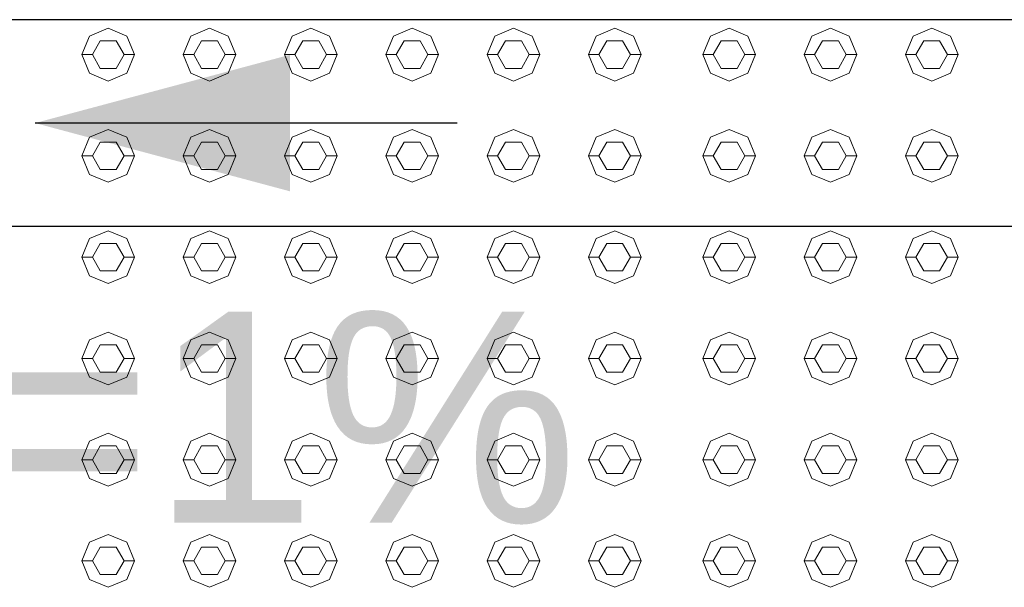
# Model space of a CAD drawing. Header units: millimetres. Extents: x -261 to 187, y -214 to 106.
# Tile 512 of 656: x -214.298 to -213.831, y 4.205 to 4.475. Entities that reach past the tile are written whole.
import ezdxf

# ---------------------------------------------------------------- set-up
doc = ezdxf.new("R2010")
doc.units = ezdxf.units.MM
doc.header["$LTSCALE"] = 0.005
doc.header["$MEASUREMENT"] = 0
doc.linetypes.add('NULL', pattern=[0])
for name, color, linetype, lineweight in [('AP-Condutos', 4, 'Continuous', 25), ('AP-Sentido conduto', 9, 'Continuous', 30), ('AP-Textos conduto', 7, 'Continuous', 9), ('IFC-Elemento construtivo genérico-Contorno', 9, 'Continuous', 5)]:
    doc.layers.add(name, color=color, linetype=linetype, lineweight=lineweight)
doc.styles.add('Arial', font='arial.ttf')

msp = doc.modelspace()

# ---------------------------------------------------------------- hatches: boundary and pattern name
at = {"layer": 'AP-Sentido conduto', "linetype": 'Continuous'}
msp.add_hatch(color=7, dxfattribs=at).paths.add_polyline_path([(-214.29071, 4.42585), (-214.16974, 4.39344), (-214.16974, 4.45826)])

# ---------------------------------------------------------------- linework, layer by layer
at = {"layer": 'AP-Condutos'}
for p, q in [((-212.05143, 4.47494), (-216.40331, 4.47494)), ((-212.05143, 4.37676), (-216.40331, 4.37676))]:
    msp.add_line(p, q, dxfattribs=at)
at = {"layer": 'AP-Sentido conduto'}
msp.add_lwpolyline([(-214.09034, 4.42585), (-214.29071, 4.42585)], dxfattribs=at)
at = {"layer": 'IFC-Elemento construtivo genérico-Contorno', "lineweight": 5}
for p, q in [((-214.26484, 4.46719), (-214.25598, 4.47086)), ((-214.25598, 4.47086), (-214.24713, 4.46719)), ((-214.21675, 4.46719), (-214.20789, 4.47086)), ((-214.20789, 4.47086), (-214.19903, 4.46719)), ((-214.16865, 4.46719), (-214.1598, 4.47086)), ((-214.1598, 4.47086), (-214.15094, 4.46719)), ((-214.12056, 4.46719), (-214.11171, 4.47086)), ((-214.11171, 4.47086), (-214.10285, 4.46719)), ((-214.07247, 4.46719), (-214.06362, 4.47086)), ((-214.06362, 4.47086), (-214.05476, 4.46719)), ((-214.02438, 4.46719), (-214.01552, 4.47086)), ((-214.01552, 4.47086), (-214.00667, 4.46719)), ((-213.97007, 4.46719), (-213.96121, 4.47086)), ((-213.96121, 4.47086), (-213.95235, 4.46719)), ((-213.92197, 4.46719), (-213.91312, 4.47086)), ((-213.91312, 4.47086), (-213.90426, 4.46719)), ((-213.87388, 4.46719), (-213.86503, 4.47086)), ((-213.86503, 4.47086), (-213.85617, 4.46719)), ((-214.2685, 4.45833), (-214.26484, 4.46719)), ((-214.2635, 4.45833), (-214.25974, 4.46484)), ((-214.25974, 4.46484), (-214.25222, 4.46484)), ((-214.25222, 4.46484), (-214.24847, 4.45833)), ((-214.24713, 4.46719), (-214.24346, 4.45833)), ((-214.22041, 4.45833), (-214.21675, 4.46719)), ((-214.2154, 4.45833), (-214.21165, 4.46484)), ((-214.21165, 4.46484), (-214.20413, 4.46484)), ((-214.20413, 4.46484), (-214.20038, 4.45833)), ((-214.19903, 4.46719), (-214.19537, 4.45833)), ((-214.17232, 4.45833), (-214.16865, 4.46719)), ((-214.16731, 4.45833), (-214.16356, 4.46484)), ((-214.16356, 4.46484), (-214.15604, 4.46484)), ((-214.15604, 4.46484), (-214.15228, 4.45833)), ((-214.15094, 4.46719), (-214.14728, 4.45833)), ((-214.12423, 4.45833), (-214.12056, 4.46719)), ((-214.11922, 4.45833), (-214.11546, 4.46484)), ((-214.11546, 4.46484), (-214.10795, 4.46484)), ((-214.10795, 4.46484), (-214.10419, 4.45833)), ((-214.10285, 4.46719), (-214.09918, 4.45833)), ((-214.07614, 4.45833), (-214.07247, 4.46719)), ((-214.07113, 4.45833), (-214.06737, 4.46484)), ((-214.06737, 4.46484), (-214.05986, 4.46484)), ((-214.05986, 4.46484), (-214.0561, 4.45833)), ((-214.05476, 4.46719), (-214.05109, 4.45833)), ((-214.02805, 4.45833), (-214.02438, 4.46719)), ((-214.02304, 4.45833), (-214.01928, 4.46484)), ((-214.01928, 4.46484), (-214.01177, 4.46484)), ((-214.01177, 4.46484), (-214.00801, 4.45833)), ((-214.00667, 4.46719), (-214.003, 4.45833)), ((-213.97373, 4.45833), (-213.97007, 4.46719)), ((-213.96872, 4.45833), (-213.96497, 4.46484)), ((-213.96497, 4.46484), (-213.95745, 4.46484)), ((-213.95745, 4.46484), (-213.9537, 4.45833)), ((-213.95235, 4.46719), (-213.94869, 4.45833)), ((-213.92564, 4.45833), (-213.92197, 4.46719)), ((-213.92063, 4.45833), (-213.91688, 4.46484)), ((-213.91688, 4.46484), (-213.90936, 4.46484)), ((-213.90936, 4.46484), (-213.9056, 4.45833)), ((-213.90426, 4.46719), (-213.90059, 4.45833)), ((-213.87755, 4.45833), (-213.87388, 4.46719)), ((-213.87254, 4.45833), (-213.86878, 4.46484)), ((-213.86878, 4.46484), (-213.86127, 4.46484)), ((-213.86127, 4.46484), (-213.85751, 4.45833)), ((-213.85617, 4.46719), (-213.8525, 4.45833)), ((-214.2685, 4.45833), (-214.2635, 4.45833)), ((-214.2685, 4.45833), (-214.26484, 4.44948)), ((-214.2635, 4.45833), (-214.25974, 4.45183)), ((-214.25222, 4.45183), (-214.24847, 4.45833)), ((-214.24847, 4.45833), (-214.24346, 4.45833)), ((-214.24713, 4.44948), (-214.24346, 4.45833)), ((-214.22041, 4.45833), (-214.2154, 4.45833)), ((-214.22041, 4.45833), (-214.21675, 4.44948)), ((-214.2154, 4.45833), (-214.21165, 4.45183)), ((-214.20413, 4.45183), (-214.20038, 4.45833)), ((-214.20038, 4.45833), (-214.19537, 4.45833)), ((-214.19903, 4.44948), (-214.19537, 4.45833)), ((-214.17232, 4.45833), (-214.16731, 4.45833)), ((-214.17232, 4.45833), (-214.16865, 4.44948)), ((-214.16731, 4.45833), (-214.16356, 4.45183)), ((-214.15604, 4.45183), (-214.15228, 4.45833)), ((-214.15228, 4.45833), (-214.14728, 4.45833)), ((-214.15094, 4.44948), (-214.14728, 4.45833)), ((-214.12423, 4.45833), (-214.11922, 4.45833)), ((-214.12423, 4.45833), (-214.12056, 4.44948)), ((-214.11922, 4.45833), (-214.11546, 4.45183)), ((-214.10795, 4.45183), (-214.10419, 4.45833)), ((-214.10419, 4.45833), (-214.09918, 4.45833)), ((-214.10285, 4.44948), (-214.09918, 4.45833)), ((-214.07614, 4.45833), (-214.07113, 4.45833)), ((-214.07614, 4.45833), (-214.07247, 4.44948)), ((-214.07113, 4.45833), (-214.06737, 4.45183)), ((-214.05986, 4.45183), (-214.0561, 4.45833)), ((-214.0561, 4.45833), (-214.05109, 4.45833)), ((-214.05476, 4.44948), (-214.05109, 4.45833)), ((-214.02805, 4.45833), (-214.02304, 4.45833)), ((-214.02805, 4.45833), (-214.02438, 4.44948)), ((-214.02304, 4.45833), (-214.01928, 4.45183)), ((-214.01177, 4.45183), (-214.00801, 4.45833)), ((-214.00801, 4.45833), (-214.003, 4.45833)), ((-214.00667, 4.44948), (-214.003, 4.45833)), ((-213.97373, 4.45833), (-213.96872, 4.45833)), ((-213.97373, 4.45833), (-213.97007, 4.44948)), ((-213.96872, 4.45833), (-213.96497, 4.45183)), ((-213.95745, 4.45183), (-213.9537, 4.45833)), ((-213.9537, 4.45833), (-213.94869, 4.45833)), ((-213.95235, 4.44948), (-213.94869, 4.45833)), ((-213.92564, 4.45833), (-213.92063, 4.45833)), ((-213.92564, 4.45833), (-213.92197, 4.44948)), ((-213.92063, 4.45833), (-213.91688, 4.45183)), ((-213.90936, 4.45183), (-213.9056, 4.45833)), ((-213.9056, 4.45833), (-213.90059, 4.45833)), ((-213.90426, 4.44948), (-213.90059, 4.45833)), ((-213.87755, 4.45833), (-213.87254, 4.45833)), ((-213.87755, 4.45833), (-213.87388, 4.44948)), ((-213.87254, 4.45833), (-213.86878, 4.45183)), ((-213.86127, 4.45183), (-213.85751, 4.45833)), ((-213.85751, 4.45833), (-213.8525, 4.45833)), ((-213.85617, 4.44948), (-213.8525, 4.45833)), ((-214.25974, 4.45183), (-214.25222, 4.45183)), ((-214.21165, 4.45183), (-214.20413, 4.45183)), ((-214.16356, 4.45183), (-214.15604, 4.45183)), ((-214.11546, 4.45183), (-214.10795, 4.45183)), ((-214.06737, 4.45183), (-214.05986, 4.45183)), ((-214.01928, 4.45183), (-214.01177, 4.45183)), ((-213.96497, 4.45183), (-213.95745, 4.45183)), ((-213.91688, 4.45183), (-213.90936, 4.45183)), ((-213.86878, 4.45183), (-213.86127, 4.45183)), ((-214.26484, 4.44948), (-214.25598, 4.44581)), ((-214.25598, 4.44581), (-214.24713, 4.44948)), ((-214.21675, 4.44948), (-214.20789, 4.44581)), ((-214.20789, 4.44581), (-214.19903, 4.44948)), ((-214.16865, 4.44948), (-214.1598, 4.44581)), ((-214.1598, 4.44581), (-214.15094, 4.44948)), ((-214.12056, 4.44948), (-214.11171, 4.44581)), ((-214.11171, 4.44581), (-214.10285, 4.44948)), ((-214.07247, 4.44948), (-214.06362, 4.44581)), ((-214.06362, 4.44581), (-214.05476, 4.44948)), ((-214.02438, 4.44948), (-214.01552, 4.44581)), ((-214.01552, 4.44581), (-214.00667, 4.44948)), ((-213.97007, 4.44948), (-213.96121, 4.44581)), ((-213.96121, 4.44581), (-213.95235, 4.44948)), ((-213.92197, 4.44948), (-213.91312, 4.44581)), ((-213.91312, 4.44581), (-213.90426, 4.44948)), ((-213.87388, 4.44948), (-213.86503, 4.44581)), ((-213.86503, 4.44581), (-213.85617, 4.44948)), ((-214.26484, 4.4191), (-214.25598, 4.42277)), ((-214.25598, 4.42277), (-214.24713, 4.4191)), ((-214.21675, 4.4191), (-214.20789, 4.42277)), ((-214.20789, 4.42277), (-214.19903, 4.4191)), ((-214.16865, 4.4191), (-214.1598, 4.42277)), ((-214.1598, 4.42277), (-214.15094, 4.4191)), ((-214.12056, 4.4191), (-214.11171, 4.42277)), ((-214.11171, 4.42277), (-214.10285, 4.4191)), ((-214.07247, 4.4191), (-214.06362, 4.42277)), ((-214.06362, 4.42277), (-214.05476, 4.4191)), ((-214.02438, 4.4191), (-214.01552, 4.42277)), ((-214.01552, 4.42277), (-214.00667, 4.4191)), ((-213.97007, 4.4191), (-213.96121, 4.42277)), ((-213.96121, 4.42277), (-213.95235, 4.4191)), ((-213.92197, 4.4191), (-213.91312, 4.42277)), ((-213.91312, 4.42277), (-213.90426, 4.4191)), ((-213.87388, 4.4191), (-213.86503, 4.42277)), ((-213.86503, 4.42277), (-213.85617, 4.4191)), ((-214.2685, 4.41024), (-214.26484, 4.4191)), ((-214.24713, 4.4191), (-214.24346, 4.41024)), ((-214.22041, 4.41024), (-214.21675, 4.4191)), ((-214.19903, 4.4191), (-214.19537, 4.41024)), ((-214.17232, 4.41024), (-214.16865, 4.4191)), ((-214.15094, 4.4191), (-214.14728, 4.41024)), ((-214.12423, 4.41024), (-214.12056, 4.4191)), ((-214.10285, 4.4191), (-214.09918, 4.41024)), ((-214.07614, 4.41024), (-214.07247, 4.4191)), ((-214.05476, 4.4191), (-214.05109, 4.41024)), ((-214.02805, 4.41024), (-214.02438, 4.4191)), ((-214.00667, 4.4191), (-214.003, 4.41024)), ((-213.97373, 4.41024), (-213.97007, 4.4191)), ((-213.95235, 4.4191), (-213.94869, 4.41024)), ((-213.92564, 4.41024), (-213.92197, 4.4191)), ((-213.90426, 4.4191), (-213.90059, 4.41024)), ((-213.87755, 4.41024), (-213.87388, 4.4191)), ((-213.85617, 4.4191), (-213.8525, 4.41024)), ((-214.2635, 4.41024), (-214.25974, 4.41675)), ((-214.25974, 4.41675), (-214.25222, 4.41675)), ((-214.25222, 4.41675), (-214.24847, 4.41024)), ((-214.2154, 4.41024), (-214.21165, 4.41675)), ((-214.21165, 4.41675), (-214.20413, 4.41675)), ((-214.20413, 4.41675), (-214.20038, 4.41024)), ((-214.16731, 4.41024), (-214.16356, 4.41675)), ((-214.16356, 4.41675), (-214.15604, 4.41675)), ((-214.15604, 4.41675), (-214.15228, 4.41024)), ((-214.11922, 4.41024), (-214.11546, 4.41675)), ((-214.11546, 4.41675), (-214.10795, 4.41675)), ((-214.10795, 4.41675), (-214.10419, 4.41024)), ((-214.07113, 4.41024), (-214.06737, 4.41675)), ((-214.06737, 4.41675), (-214.05986, 4.41675)), ((-214.05986, 4.41675), (-214.0561, 4.41024)), ((-214.02304, 4.41024), (-214.01928, 4.41675)), ((-214.01928, 4.41675), (-214.01177, 4.41675)), ((-214.01177, 4.41675), (-214.00801, 4.41024)), ((-213.96872, 4.41024), (-213.96497, 4.41675)), ((-213.96497, 4.41675), (-213.95745, 4.41675)), ((-213.95745, 4.41675), (-213.9537, 4.41024)), ((-213.92063, 4.41024), (-213.91688, 4.41675)), ((-213.91688, 4.41675), (-213.90936, 4.41675)), ((-213.90936, 4.41675), (-213.9056, 4.41024)), ((-213.87254, 4.41024), (-213.86878, 4.41675)), ((-213.86878, 4.41675), (-213.86127, 4.41675)), ((-213.86127, 4.41675), (-213.85751, 4.41024)), ((-214.2685, 4.41024), (-214.2635, 4.41024)), ((-214.2685, 4.41024), (-214.26484, 4.40138)), ((-214.2635, 4.41024), (-214.25974, 4.40373)), ((-214.25222, 4.40373), (-214.24847, 4.41024)), ((-214.24847, 4.41024), (-214.24346, 4.41024)), ((-214.24713, 4.40138), (-214.24346, 4.41024)), ((-214.22041, 4.41024), (-214.2154, 4.41024)), ((-214.22041, 4.41024), (-214.21675, 4.40138)), ((-214.2154, 4.41024), (-214.21165, 4.40373)), ((-214.20413, 4.40373), (-214.20038, 4.41024)), ((-214.20038, 4.41024), (-214.19537, 4.41024)), ((-214.19903, 4.40138), (-214.19537, 4.41024)), ((-214.17232, 4.41024), (-214.16731, 4.41024)), ((-214.17232, 4.41024), (-214.16865, 4.40138)), ((-214.16731, 4.41024), (-214.16356, 4.40373)), ((-214.15604, 4.40373), (-214.15228, 4.41024)), ((-214.15228, 4.41024), (-214.14728, 4.41024)), ((-214.15094, 4.40138), (-214.14728, 4.41024)), ((-214.12423, 4.41024), (-214.11922, 4.41024)), ((-214.12423, 4.41024), (-214.12056, 4.40138)), ((-214.11922, 4.41024), (-214.11546, 4.40373)), ((-214.10795, 4.40373), (-214.10419, 4.41024)), ((-214.10419, 4.41024), (-214.09918, 4.41024)), ((-214.10285, 4.40138), (-214.09918, 4.41024)), ((-214.07614, 4.41024), (-214.07113, 4.41024)), ((-214.07614, 4.41024), (-214.07247, 4.40138)), ((-214.07113, 4.41024), (-214.06737, 4.40373)), ((-214.05986, 4.40373), (-214.0561, 4.41024)), ((-214.0561, 4.41024), (-214.05109, 4.41024)), ((-214.05476, 4.40138), (-214.05109, 4.41024)), ((-214.02805, 4.41024), (-214.02304, 4.41024)), ((-214.02805, 4.41024), (-214.02438, 4.40138)), ((-214.02304, 4.41024), (-214.01928, 4.40373)), ((-214.01177, 4.40373), (-214.00801, 4.41024)), ((-214.00801, 4.41024), (-214.003, 4.41024)), ((-214.00667, 4.40138), (-214.003, 4.41024)), ((-213.97373, 4.41024), (-213.96872, 4.41024)), ((-213.97373, 4.41024), (-213.97007, 4.40138)), ((-213.96872, 4.41024), (-213.96497, 4.40373)), ((-213.95745, 4.40373), (-213.9537, 4.41024)), ((-213.9537, 4.41024), (-213.94869, 4.41024)), ((-213.95235, 4.40138), (-213.94869, 4.41024)), ((-213.92564, 4.41024), (-213.92063, 4.41024)), ((-213.92564, 4.41024), (-213.92197, 4.40138)), ((-213.92063, 4.41024), (-213.91688, 4.40373)), ((-213.90936, 4.40373), (-213.9056, 4.41024)), ((-213.9056, 4.41024), (-213.90059, 4.41024)), ((-213.90426, 4.40138), (-213.90059, 4.41024)), ((-213.87755, 4.41024), (-213.87254, 4.41024)), ((-213.87755, 4.41024), (-213.87388, 4.40138)), ((-213.87254, 4.41024), (-213.86878, 4.40373)), ((-213.86127, 4.40373), (-213.85751, 4.41024)), ((-213.85751, 4.41024), (-213.8525, 4.41024)), ((-213.85617, 4.40138), (-213.8525, 4.41024)), ((-214.25974, 4.40373), (-214.25222, 4.40373)), ((-214.21165, 4.40373), (-214.20413, 4.40373)), ((-214.16356, 4.40373), (-214.15604, 4.40373)), ((-214.11546, 4.40373), (-214.10795, 4.40373)), ((-214.06737, 4.40373), (-214.05986, 4.40373)), ((-214.01928, 4.40373), (-214.01177, 4.40373)), ((-213.96497, 4.40373), (-213.95745, 4.40373)), ((-213.91688, 4.40373), (-213.90936, 4.40373)), ((-213.86878, 4.40373), (-213.86127, 4.40373)), ((-214.26484, 4.40138), (-214.25598, 4.39772)), ((-214.25598, 4.39772), (-214.24713, 4.40138)), ((-214.21675, 4.40138), (-214.20789, 4.39772)), ((-214.20789, 4.39772), (-214.19903, 4.40138)), ((-214.16865, 4.40138), (-214.1598, 4.39772)), ((-214.1598, 4.39772), (-214.15094, 4.40138)), ((-214.12056, 4.40138), (-214.11171, 4.39772)), ((-214.11171, 4.39772), (-214.10285, 4.40138)), ((-214.07247, 4.40138), (-214.06362, 4.39772)), ((-214.06362, 4.39772), (-214.05476, 4.40138)), ((-214.02438, 4.40138), (-214.01552, 4.39772)), ((-214.01552, 4.39772), (-214.00667, 4.40138)), ((-213.97007, 4.40138), (-213.96121, 4.39772)), ((-213.96121, 4.39772), (-213.95235, 4.40138)), ((-213.92197, 4.40138), (-213.91312, 4.39772)), ((-213.91312, 4.39772), (-213.90426, 4.40138)), ((-213.87388, 4.40138), (-213.86503, 4.39772)), ((-213.86503, 4.39772), (-213.85617, 4.40138)), ((-214.2685, 4.36215), (-214.26484, 4.371)), ((-214.26484, 4.371), (-214.25598, 4.37467)), ((-214.25598, 4.37467), (-214.24713, 4.371)), ((-214.24713, 4.371), (-214.24346, 4.36215)), ((-214.22041, 4.36215), (-214.21675, 4.371)), ((-214.21675, 4.371), (-214.20789, 4.37467)), ((-214.20789, 4.37467), (-214.19903, 4.371)), ((-214.19903, 4.371), (-214.19537, 4.36215)), ((-214.17232, 4.36215), (-214.16865, 4.371)), ((-214.16865, 4.371), (-214.1598, 4.37467)), ((-214.1598, 4.37467), (-214.15094, 4.371)), ((-214.15094, 4.371), (-214.14728, 4.36215)), ((-214.12423, 4.36215), (-214.12056, 4.371)), ((-214.12056, 4.371), (-214.11171, 4.37467)), ((-214.11171, 4.37467), (-214.10285, 4.371)), ((-214.10285, 4.371), (-214.09918, 4.36215)), ((-214.07614, 4.36215), (-214.07247, 4.371)), ((-214.07247, 4.371), (-214.06362, 4.37467)), ((-214.06362, 4.37467), (-214.05476, 4.371)), ((-214.05476, 4.371), (-214.05109, 4.36215)), ((-214.02805, 4.36215), (-214.02438, 4.371)), ((-214.02438, 4.371), (-214.01552, 4.37467)), ((-214.01552, 4.37467), (-214.00667, 4.371)), ((-214.00667, 4.371), (-214.003, 4.36215)), ((-213.97373, 4.36215), (-213.97007, 4.371)), ((-213.97007, 4.371), (-213.96121, 4.37467)), ((-213.96121, 4.37467), (-213.95235, 4.371)), ((-213.95235, 4.371), (-213.94869, 4.36215)), ((-213.92564, 4.36215), (-213.92197, 4.371)), ((-213.92197, 4.371), (-213.91312, 4.37467)), ((-213.91312, 4.37467), (-213.90426, 4.371)), ((-213.90426, 4.371), (-213.90059, 4.36215)), ((-213.87755, 4.36215), (-213.87388, 4.371)), ((-213.87388, 4.371), (-213.86503, 4.37467)), ((-213.86503, 4.37467), (-213.85617, 4.371)), ((-213.85617, 4.371), (-213.8525, 4.36215)), ((-214.2635, 4.36215), (-214.25974, 4.36866)), ((-214.25974, 4.36866), (-214.25222, 4.36866)), ((-214.25222, 4.36866), (-214.24847, 4.36215)), ((-214.2154, 4.36215), (-214.21165, 4.36866)), ((-214.21165, 4.36866), (-214.20413, 4.36866)), ((-214.20413, 4.36866), (-214.20038, 4.36215)), ((-214.16731, 4.36215), (-214.16356, 4.36866)), ((-214.16356, 4.36866), (-214.15604, 4.36866)), ((-214.15604, 4.36866), (-214.15228, 4.36215)), ((-214.11922, 4.36215), (-214.11546, 4.36866)), ((-214.11546, 4.36866), (-214.10795, 4.36866)), ((-214.10795, 4.36866), (-214.10419, 4.36215)), ((-214.07113, 4.36215), (-214.06737, 4.36866)), ((-214.06737, 4.36866), (-214.05986, 4.36866)), ((-214.05986, 4.36866), (-214.0561, 4.36215)), ((-214.02304, 4.36215), (-214.01928, 4.36866)), ((-214.01928, 4.36866), (-214.01177, 4.36866)), ((-214.01177, 4.36866), (-214.00801, 4.36215)), ((-213.96872, 4.36215), (-213.96497, 4.36866)), ((-213.96497, 4.36866), (-213.95745, 4.36866)), ((-213.95745, 4.36866), (-213.9537, 4.36215)), ((-213.92063, 4.36215), (-213.91688, 4.36866)), ((-213.91688, 4.36866), (-213.90936, 4.36866)), ((-213.90936, 4.36866), (-213.9056, 4.36215)), ((-213.87254, 4.36215), (-213.86878, 4.36866)), ((-213.86878, 4.36866), (-213.86127, 4.36866)), ((-213.86127, 4.36866), (-213.85751, 4.36215)), ((-214.2685, 4.36215), (-214.2635, 4.36215)), ((-214.2685, 4.36215), (-214.26484, 4.35329)), ((-214.2635, 4.36215), (-214.25974, 4.35564)), ((-214.25222, 4.35564), (-214.24847, 4.36215)), ((-214.24847, 4.36215), (-214.24346, 4.36215)), ((-214.24713, 4.35329), (-214.24346, 4.36215)), ((-214.22041, 4.36215), (-214.2154, 4.36215)), ((-214.22041, 4.36215), (-214.21675, 4.35329)), ((-214.2154, 4.36215), (-214.21165, 4.35564)), ((-214.20413, 4.35564), (-214.20038, 4.36215)), ((-214.20038, 4.36215), (-214.19537, 4.36215)), ((-214.19903, 4.35329), (-214.19537, 4.36215)), ((-214.17232, 4.36215), (-214.16731, 4.36215)), ((-214.17232, 4.36215), (-214.16865, 4.35329)), ((-214.16731, 4.36215), (-214.16356, 4.35564)), ((-214.15604, 4.35564), (-214.15228, 4.36215)), ((-214.15228, 4.36215), (-214.14728, 4.36215)), ((-214.15094, 4.35329), (-214.14728, 4.36215)), ((-214.12423, 4.36215), (-214.11922, 4.36215)), ((-214.12423, 4.36215), (-214.12056, 4.35329)), ((-214.11922, 4.36215), (-214.11546, 4.35564)), ((-214.10795, 4.35564), (-214.10419, 4.36215)), ((-214.10419, 4.36215), (-214.09918, 4.36215)), ((-214.10285, 4.35329), (-214.09918, 4.36215)), ((-214.07614, 4.36215), (-214.07113, 4.36215)), ((-214.07614, 4.36215), (-214.07247, 4.35329)), ((-214.07113, 4.36215), (-214.06737, 4.35564)), ((-214.05986, 4.35564), (-214.0561, 4.36215)), ((-214.0561, 4.36215), (-214.05109, 4.36215)), ((-214.05476, 4.35329), (-214.05109, 4.36215)), ((-214.02805, 4.36215), (-214.02304, 4.36215)), ((-214.02805, 4.36215), (-214.02438, 4.35329)), ((-214.02304, 4.36215), (-214.01928, 4.35564)), ((-214.01177, 4.35564), (-214.00801, 4.36215)), ((-214.00801, 4.36215), (-214.003, 4.36215)), ((-214.00667, 4.35329), (-214.003, 4.36215)), ((-213.97373, 4.36215), (-213.96872, 4.36215)), ((-213.97373, 4.36215), (-213.97007, 4.35329)), ((-213.96872, 4.36215), (-213.96497, 4.35564)), ((-213.95745, 4.35564), (-213.9537, 4.36215)), ((-213.9537, 4.36215), (-213.94869, 4.36215)), ((-213.95235, 4.35329), (-213.94869, 4.36215)), ((-213.92564, 4.36215), (-213.92063, 4.36215)), ((-213.92564, 4.36215), (-213.92197, 4.35329)), ((-213.92063, 4.36215), (-213.91688, 4.35564)), ((-213.90936, 4.35564), (-213.9056, 4.36215)), ((-213.9056, 4.36215), (-213.90059, 4.36215)), ((-213.90426, 4.35329), (-213.90059, 4.36215)), ((-213.87755, 4.36215), (-213.87254, 4.36215)), ((-213.87755, 4.36215), (-213.87388, 4.35329)), ((-213.87254, 4.36215), (-213.86878, 4.35564)), ((-213.86127, 4.35564), (-213.85751, 4.36215)), ((-213.85751, 4.36215), (-213.8525, 4.36215)), ((-213.85617, 4.35329), (-213.8525, 4.36215)), ((-214.26484, 4.35329), (-214.25598, 4.34962)), ((-214.25974, 4.35564), (-214.25222, 4.35564)), ((-214.25598, 4.34962), (-214.24713, 4.35329)), ((-214.21675, 4.35329), (-214.20789, 4.34962)), ((-214.21165, 4.35564), (-214.20413, 4.35564)), ((-214.20789, 4.34962), (-214.19903, 4.35329)), ((-214.16865, 4.35329), (-214.1598, 4.34962)), ((-214.16356, 4.35564), (-214.15604, 4.35564)), ((-214.1598, 4.34962), (-214.15094, 4.35329)), ((-214.12056, 4.35329), (-214.11171, 4.34962)), ((-214.11546, 4.35564), (-214.10795, 4.35564)), ((-214.11171, 4.34962), (-214.10285, 4.35329)), ((-214.07247, 4.35329), (-214.06362, 4.34962)), ((-214.06737, 4.35564), (-214.05986, 4.35564)), ((-214.06362, 4.34962), (-214.05476, 4.35329)), ((-214.02438, 4.35329), (-214.01552, 4.34962)), ((-214.01928, 4.35564), (-214.01177, 4.35564)), ((-214.01552, 4.34962), (-214.00667, 4.35329)), ((-213.97007, 4.35329), (-213.96121, 4.34962)), ((-213.96497, 4.35564), (-213.95745, 4.35564)), ((-213.96121, 4.34962), (-213.95235, 4.35329)), ((-213.92197, 4.35329), (-213.91312, 4.34962)), ((-213.91688, 4.35564), (-213.90936, 4.35564)), ((-213.91312, 4.34962), (-213.90426, 4.35329)), ((-213.87388, 4.35329), (-213.86503, 4.34962)), ((-213.86878, 4.35564), (-213.86127, 4.35564)), ((-213.86503, 4.34962), (-213.85617, 4.35329)), ((-214.26484, 4.32291), (-214.25598, 4.32658)), ((-214.25598, 4.32658), (-214.24713, 4.32291)), ((-214.21675, 4.32291), (-214.20789, 4.32658)), ((-214.20789, 4.32658), (-214.19903, 4.32291)), ((-214.16865, 4.32291), (-214.1598, 4.32658)), ((-214.1598, 4.32658), (-214.15094, 4.32291)), ((-214.12056, 4.32291), (-214.11171, 4.32658)), ((-214.11171, 4.32658), (-214.10285, 4.32291)), ((-214.07247, 4.32291), (-214.06362, 4.32658)), ((-214.06362, 4.32658), (-214.05476, 4.32291)), ((-214.02438, 4.32291), (-214.01552, 4.32658)), ((-214.01552, 4.32658), (-214.00667, 4.32291)), ((-213.97007, 4.32291), (-213.96121, 4.32658)), ((-213.96121, 4.32658), (-213.95235, 4.32291)), ((-213.92197, 4.32291), (-213.91312, 4.32658)), ((-213.91312, 4.32658), (-213.90426, 4.32291)), ((-213.87388, 4.32291), (-213.86503, 4.32658)), ((-213.86503, 4.32658), (-213.85617, 4.32291)), ((-214.2685, 4.31406), (-214.26484, 4.32291)), ((-214.2635, 4.31406), (-214.25974, 4.32057)), ((-214.25974, 4.32057), (-214.25222, 4.32057)), ((-214.25222, 4.32057), (-214.24847, 4.31406)), ((-214.24713, 4.32291), (-214.24346, 4.31406)), ((-214.22041, 4.31406), (-214.21675, 4.32291)), ((-214.2154, 4.31406), (-214.21165, 4.32057)), ((-214.21165, 4.32057), (-214.20413, 4.32057)), ((-214.20413, 4.32057), (-214.20038, 4.31406)), ((-214.19903, 4.32291), (-214.19537, 4.31406)), ((-214.17232, 4.31406), (-214.16865, 4.32291)), ((-214.16731, 4.31406), (-214.16356, 4.32057)), ((-214.16356, 4.32057), (-214.15604, 4.32057)), ((-214.15604, 4.32057), (-214.15228, 4.31406)), ((-214.15094, 4.32291), (-214.14728, 4.31406)), ((-214.12423, 4.31406), (-214.12056, 4.32291)), ((-214.11922, 4.31406), (-214.11546, 4.32057)), ((-214.11546, 4.32057), (-214.10795, 4.32057)), ((-214.10795, 4.32057), (-214.10419, 4.31406)), ((-214.10285, 4.32291), (-214.09918, 4.31406)), ((-214.07614, 4.31406), (-214.07247, 4.32291)), ((-214.07113, 4.31406), (-214.06737, 4.32057)), ((-214.06737, 4.32057), (-214.05986, 4.32057)), ((-214.05986, 4.32057), (-214.0561, 4.31406)), ((-214.05476, 4.32291), (-214.05109, 4.31406)), ((-214.02805, 4.31406), (-214.02438, 4.32291)), ((-214.02304, 4.31406), (-214.01928, 4.32057)), ((-214.01928, 4.32057), (-214.01177, 4.32057)), ((-214.01177, 4.32057), (-214.00801, 4.31406)), ((-214.00667, 4.32291), (-214.003, 4.31406)), ((-213.97373, 4.31406), (-213.97007, 4.32291)), ((-213.96872, 4.31406), (-213.96497, 4.32057)), ((-213.96497, 4.32057), (-213.95745, 4.32057)), ((-213.95745, 4.32057), (-213.9537, 4.31406)), ((-213.95235, 4.32291), (-213.94869, 4.31406)), ((-213.92564, 4.31406), (-213.92197, 4.32291)), ((-213.92063, 4.31406), (-213.91688, 4.32057)), ((-213.91688, 4.32057), (-213.90936, 4.32057)), ((-213.90936, 4.32057), (-213.9056, 4.31406)), ((-213.90426, 4.32291), (-213.90059, 4.31406)), ((-213.87755, 4.31406), (-213.87388, 4.32291)), ((-213.87254, 4.31406), (-213.86878, 4.32057)), ((-213.86878, 4.32057), (-213.86127, 4.32057)), ((-213.86127, 4.32057), (-213.85751, 4.31406)), ((-213.85617, 4.32291), (-213.8525, 4.31406)), ((-214.2685, 4.31406), (-214.2635, 4.31406)), ((-214.2685, 4.31406), (-214.26484, 4.3052)), ((-214.2635, 4.31406), (-214.25974, 4.30755)), ((-214.25222, 4.30755), (-214.24847, 4.31406)), ((-214.24847, 4.31406), (-214.24346, 4.31406)), ((-214.24713, 4.3052), (-214.24346, 4.31406)), ((-214.22041, 4.31406), (-214.2154, 4.31406)), ((-214.22041, 4.31406), (-214.21675, 4.3052)), ((-214.2154, 4.31406), (-214.21165, 4.30755)), ((-214.20413, 4.30755), (-214.20038, 4.31406)), ((-214.20038, 4.31406), (-214.19537, 4.31406)), ((-214.19903, 4.3052), (-214.19537, 4.31406)), ((-214.17232, 4.31406), (-214.16731, 4.31406)), ((-214.17232, 4.31406), (-214.16865, 4.3052)), ((-214.16731, 4.31406), (-214.16356, 4.30755)), ((-214.15604, 4.30755), (-214.15228, 4.31406)), ((-214.15228, 4.31406), (-214.14728, 4.31406)), ((-214.15094, 4.3052), (-214.14728, 4.31406)), ((-214.12423, 4.31406), (-214.11922, 4.31406)), ((-214.12423, 4.31406), (-214.12056, 4.3052)), ((-214.11922, 4.31406), (-214.11546, 4.30755)), ((-214.10795, 4.30755), (-214.10419, 4.31406)), ((-214.10419, 4.31406), (-214.09918, 4.31406)), ((-214.10285, 4.3052), (-214.09918, 4.31406)), ((-214.07614, 4.31406), (-214.07113, 4.31406)), ((-214.07614, 4.31406), (-214.07247, 4.3052)), ((-214.07113, 4.31406), (-214.06737, 4.30755)), ((-214.05986, 4.30755), (-214.0561, 4.31406)), ((-214.0561, 4.31406), (-214.05109, 4.31406)), ((-214.05476, 4.3052), (-214.05109, 4.31406)), ((-214.02805, 4.31406), (-214.02304, 4.31406)), ((-214.02805, 4.31406), (-214.02438, 4.3052)), ((-214.02304, 4.31406), (-214.01928, 4.30755)), ((-214.01177, 4.30755), (-214.00801, 4.31406)), ((-214.00801, 4.31406), (-214.003, 4.31406)), ((-214.00667, 4.3052), (-214.003, 4.31406)), ((-213.97373, 4.31406), (-213.96872, 4.31406)), ((-213.97373, 4.31406), (-213.97007, 4.3052)), ((-213.96872, 4.31406), (-213.96497, 4.30755)), ((-213.95745, 4.30755), (-213.9537, 4.31406)), ((-213.9537, 4.31406), (-213.94869, 4.31406)), ((-213.95235, 4.3052), (-213.94869, 4.31406)), ((-213.92564, 4.31406), (-213.92063, 4.31406)), ((-213.92564, 4.31406), (-213.92197, 4.3052)), ((-213.92063, 4.31406), (-213.91688, 4.30755)), ((-213.90936, 4.30755), (-213.9056, 4.31406)), ((-213.9056, 4.31406), (-213.90059, 4.31406)), ((-213.90426, 4.3052), (-213.90059, 4.31406)), ((-213.87755, 4.31406), (-213.87254, 4.31406)), ((-213.87755, 4.31406), (-213.87388, 4.3052)), ((-213.87254, 4.31406), (-213.86878, 4.30755)), ((-213.86127, 4.30755), (-213.85751, 4.31406)), ((-213.85751, 4.31406), (-213.8525, 4.31406)), ((-213.85617, 4.3052), (-213.8525, 4.31406)), ((-214.26484, 4.3052), (-214.25598, 4.30154)), ((-214.25974, 4.30755), (-214.25222, 4.30755)), ((-214.25598, 4.30154), (-214.24713, 4.3052)), ((-214.21675, 4.3052), (-214.20789, 4.30154)), ((-214.21165, 4.30755), (-214.20413, 4.30755)), ((-214.20789, 4.30154), (-214.19903, 4.3052)), ((-214.16865, 4.3052), (-214.1598, 4.30154)), ((-214.16356, 4.30755), (-214.15604, 4.30755)), ((-214.1598, 4.30154), (-214.15094, 4.3052)), ((-214.12056, 4.3052), (-214.11171, 4.30154)), ((-214.11546, 4.30755), (-214.10795, 4.30755)), ((-214.11171, 4.30154), (-214.10285, 4.3052)), ((-214.07247, 4.3052), (-214.06362, 4.30154)), ((-214.06737, 4.30755), (-214.05986, 4.30755)), ((-214.06362, 4.30154), (-214.05476, 4.3052)), ((-214.02438, 4.3052), (-214.01552, 4.30154)), ((-214.01928, 4.30755), (-214.01177, 4.30755)), ((-214.01552, 4.30154), (-214.00667, 4.3052)), ((-213.97007, 4.3052), (-213.96121, 4.30154)), ((-213.96497, 4.30755), (-213.95745, 4.30755)), ((-213.96121, 4.30154), (-213.95235, 4.3052)), ((-213.92197, 4.3052), (-213.91312, 4.30154)), ((-213.91688, 4.30755), (-213.90936, 4.30755)), ((-213.91312, 4.30154), (-213.90426, 4.3052)), ((-213.87388, 4.3052), (-213.86503, 4.30154)), ((-213.86878, 4.30755), (-213.86127, 4.30755)), ((-213.86503, 4.30154), (-213.85617, 4.3052)), ((-214.26484, 4.27482), (-214.25598, 4.27849)), ((-214.25598, 4.27849), (-214.24713, 4.27482)), ((-214.21675, 4.27482), (-214.20789, 4.27849)), ((-214.20789, 4.27849), (-214.19903, 4.27482)), ((-214.16865, 4.27482), (-214.1598, 4.27849)), ((-214.1598, 4.27849), (-214.15094, 4.27482)), ((-214.12056, 4.27482), (-214.11171, 4.27849)), ((-214.11171, 4.27849), (-214.10285, 4.27482)), ((-214.07247, 4.27482), (-214.06362, 4.27849)), ((-214.06362, 4.27849), (-214.05476, 4.27482)), ((-214.02438, 4.27482), (-214.01552, 4.27849)), ((-214.01552, 4.27849), (-214.00667, 4.27482)), ((-213.97007, 4.27482), (-213.96121, 4.27849)), ((-213.96121, 4.27849), (-213.95235, 4.27482)), ((-213.92197, 4.27482), (-213.91312, 4.27849)), ((-213.91312, 4.27849), (-213.90426, 4.27482)), ((-213.87388, 4.27482), (-213.86503, 4.27849)), ((-213.86503, 4.27849), (-213.85617, 4.27482)), ((-214.2685, 4.26596), (-214.26484, 4.27482)), ((-214.2635, 4.26596), (-214.25974, 4.27248)), ((-214.25974, 4.27248), (-214.25222, 4.27248)), ((-214.25222, 4.27248), (-214.24847, 4.26596)), ((-214.24713, 4.27482), (-214.24346, 4.26596)), ((-214.22041, 4.26596), (-214.21675, 4.27482)), ((-214.2154, 4.26596), (-214.21165, 4.27248)), ((-214.21165, 4.27248), (-214.20413, 4.27248)), ((-214.20413, 4.27248), (-214.20038, 4.26596)), ((-214.19903, 4.27482), (-214.19537, 4.26596)), ((-214.17232, 4.26596), (-214.16865, 4.27482)), ((-214.16731, 4.26596), (-214.16356, 4.27248)), ((-214.16356, 4.27248), (-214.15604, 4.27248)), ((-214.15604, 4.27248), (-214.15228, 4.26596)), ((-214.15094, 4.27482), (-214.14728, 4.26596)), ((-214.12423, 4.26596), (-214.12056, 4.27482)), ((-214.11922, 4.26596), (-214.11546, 4.27248)), ((-214.11546, 4.27248), (-214.10795, 4.27248)), ((-214.10795, 4.27248), (-214.10419, 4.26596)), ((-214.10285, 4.27482), (-214.09918, 4.26596)), ((-214.07614, 4.26596), (-214.07247, 4.27482)), ((-214.07113, 4.26596), (-214.06737, 4.27248)), ((-214.06737, 4.27248), (-214.05986, 4.27248)), ((-214.05986, 4.27248), (-214.0561, 4.26596)), ((-214.05476, 4.27482), (-214.05109, 4.26596)), ((-214.02805, 4.26596), (-214.02438, 4.27482)), ((-214.02304, 4.26596), (-214.01928, 4.27248)), ((-214.01928, 4.27248), (-214.01177, 4.27248)), ((-214.01177, 4.27248), (-214.00801, 4.26596)), ((-214.00667, 4.27482), (-214.003, 4.26596)), ((-213.97373, 4.26596), (-213.97007, 4.27482)), ((-213.96872, 4.26596), (-213.96497, 4.27248)), ((-213.96497, 4.27248), (-213.95745, 4.27248)), ((-213.95745, 4.27248), (-213.9537, 4.26596)), ((-213.95235, 4.27482), (-213.94869, 4.26596)), ((-213.92564, 4.26596), (-213.92197, 4.27482)), ((-213.92063, 4.26596), (-213.91688, 4.27248)), ((-213.91688, 4.27248), (-213.90936, 4.27248)), ((-213.90936, 4.27248), (-213.9056, 4.26596)), ((-213.90426, 4.27482), (-213.90059, 4.26596)), ((-213.87755, 4.26596), (-213.87388, 4.27482)), ((-213.87254, 4.26596), (-213.86878, 4.27248)), ((-213.86878, 4.27248), (-213.86127, 4.27248)), ((-213.86127, 4.27248), (-213.85751, 4.26596)), ((-213.85617, 4.27482), (-213.8525, 4.26596)), ((-214.2685, 4.26596), (-214.2635, 4.26596)), ((-214.2685, 4.26596), (-214.26484, 4.25711)), ((-214.2635, 4.26596), (-214.25974, 4.25946)), ((-214.25222, 4.25946), (-214.24847, 4.26596)), ((-214.24847, 4.26596), (-214.24346, 4.26596)), ((-214.24713, 4.25711), (-214.24346, 4.26596)), ((-214.22041, 4.26596), (-214.2154, 4.26596)), ((-214.22041, 4.26596), (-214.21675, 4.25711)), ((-214.2154, 4.26596), (-214.21165, 4.25946)), ((-214.20413, 4.25946), (-214.20038, 4.26596)), ((-214.20038, 4.26596), (-214.19537, 4.26596)), ((-214.19903, 4.25711), (-214.19537, 4.26596)), ((-214.17232, 4.26596), (-214.16731, 4.26596)), ((-214.17232, 4.26596), (-214.16865, 4.25711)), ((-214.16731, 4.26596), (-214.16356, 4.25946)), ((-214.15604, 4.25946), (-214.15228, 4.26596)), ((-214.15228, 4.26596), (-214.14728, 4.26596)), ((-214.15094, 4.25711), (-214.14728, 4.26596)), ((-214.12423, 4.26596), (-214.11922, 4.26596)), ((-214.12423, 4.26596), (-214.12056, 4.25711)), ((-214.11922, 4.26596), (-214.11546, 4.25946)), ((-214.10795, 4.25946), (-214.10419, 4.26596)), ((-214.10419, 4.26596), (-214.09918, 4.26596)), ((-214.10285, 4.25711), (-214.09918, 4.26596)), ((-214.07614, 4.26596), (-214.07113, 4.26596)), ((-214.07614, 4.26596), (-214.07247, 4.25711)), ((-214.07113, 4.26596), (-214.06737, 4.25946)), ((-214.05986, 4.25946), (-214.0561, 4.26596)), ((-214.0561, 4.26596), (-214.05109, 4.26596)), ((-214.05476, 4.25711), (-214.05109, 4.26596)), ((-214.02805, 4.26596), (-214.02304, 4.26596)), ((-214.02805, 4.26596), (-214.02438, 4.25711)), ((-214.02304, 4.26596), (-214.01928, 4.25946)), ((-214.01177, 4.25946), (-214.00801, 4.26596)), ((-214.00801, 4.26596), (-214.003, 4.26596)), ((-214.00667, 4.25711), (-214.003, 4.26596)), ((-213.97373, 4.26596), (-213.96872, 4.26596)), ((-213.97373, 4.26596), (-213.97007, 4.25711)), ((-213.96872, 4.26596), (-213.96497, 4.25946)), ((-213.95745, 4.25946), (-213.9537, 4.26596)), ((-213.9537, 4.26596), (-213.94869, 4.26596)), ((-213.95235, 4.25711), (-213.94869, 4.26596)), ((-213.92564, 4.26596), (-213.92063, 4.26596)), ((-213.92564, 4.26596), (-213.92197, 4.25711)), ((-213.92063, 4.26596), (-213.91688, 4.25946)), ((-213.90936, 4.25946), (-213.9056, 4.26596)), ((-213.9056, 4.26596), (-213.90059, 4.26596)), ((-213.90426, 4.25711), (-213.90059, 4.26596)), ((-213.87755, 4.26596), (-213.87254, 4.26596)), ((-213.87755, 4.26596), (-213.87388, 4.25711)), ((-213.87254, 4.26596), (-213.86878, 4.25946)), ((-213.86127, 4.25946), (-213.85751, 4.26596)), ((-213.85751, 4.26596), (-213.8525, 4.26596)), ((-213.85617, 4.25711), (-213.8525, 4.26596)), ((-214.25974, 4.25946), (-214.25222, 4.25946)), ((-214.21165, 4.25946), (-214.20413, 4.25946)), ((-214.16356, 4.25946), (-214.15604, 4.25946)), ((-214.11546, 4.25946), (-214.10795, 4.25946)), ((-214.06737, 4.25946), (-214.05986, 4.25946)), ((-214.01928, 4.25946), (-214.01177, 4.25946)), ((-213.96497, 4.25946), (-213.95745, 4.25946)), ((-213.91688, 4.25946), (-213.90936, 4.25946)), ((-213.86878, 4.25946), (-213.86127, 4.25946)), ((-214.26484, 4.25711), (-214.25598, 4.25344)), ((-214.25598, 4.25344), (-214.24713, 4.25711)), ((-214.21675, 4.25711), (-214.20789, 4.25344)), ((-214.20789, 4.25344), (-214.19903, 4.25711)), ((-214.16865, 4.25711), (-214.1598, 4.25344)), ((-214.1598, 4.25344), (-214.15094, 4.25711)), ((-214.12056, 4.25711), (-214.11171, 4.25344)), ((-214.11171, 4.25344), (-214.10285, 4.25711)), ((-214.07247, 4.25711), (-214.06362, 4.25344)), ((-214.06362, 4.25344), (-214.05476, 4.25711)), ((-214.02438, 4.25711), (-214.01552, 4.25344)), ((-214.01552, 4.25344), (-214.00667, 4.25711)), ((-213.97007, 4.25711), (-213.96121, 4.25344)), ((-213.96121, 4.25344), (-213.95235, 4.25711)), ((-213.92197, 4.25711), (-213.91312, 4.25344)), ((-213.91312, 4.25344), (-213.90426, 4.25711)), ((-213.87388, 4.25711), (-213.86503, 4.25344)), ((-213.86503, 4.25344), (-213.85617, 4.25711)), ((-214.26484, 4.22673), (-214.25598, 4.2304)), ((-214.25598, 4.2304), (-214.24713, 4.22673)), ((-214.21675, 4.22673), (-214.20789, 4.2304)), ((-214.20789, 4.2304), (-214.19903, 4.22673)), ((-214.16865, 4.22673), (-214.1598, 4.2304)), ((-214.1598, 4.2304), (-214.15094, 4.22673)), ((-214.12056, 4.22673), (-214.11171, 4.2304)), ((-214.11171, 4.2304), (-214.10285, 4.22673)), ((-214.07247, 4.22673), (-214.06362, 4.2304)), ((-214.06362, 4.2304), (-214.05476, 4.22673)), ((-214.02438, 4.22673), (-214.01552, 4.2304)), ((-214.01552, 4.2304), (-214.00667, 4.22673)), ((-213.97007, 4.22673), (-213.96121, 4.2304)), ((-213.96121, 4.2304), (-213.95235, 4.22673)), ((-213.92197, 4.22673), (-213.91312, 4.2304)), ((-213.91312, 4.2304), (-213.90426, 4.22673)), ((-213.87388, 4.22673), (-213.86503, 4.2304)), ((-213.86503, 4.2304), (-213.85617, 4.22673)), ((-214.2685, 4.21787), (-214.26484, 4.22673)), ((-214.24713, 4.22673), (-214.24346, 4.21787)), ((-214.22041, 4.21787), (-214.21675, 4.22673)), ((-214.19903, 4.22673), (-214.19537, 4.21787)), ((-214.17232, 4.21787), (-214.16865, 4.22673)), ((-214.15094, 4.22673), (-214.14728, 4.21787)), ((-214.12423, 4.21787), (-214.12056, 4.22673)), ((-214.10285, 4.22673), (-214.09918, 4.21787)), ((-214.07614, 4.21787), (-214.07247, 4.22673)), ((-214.05476, 4.22673), (-214.05109, 4.21787)), ((-214.02805, 4.21787), (-214.02438, 4.22673)), ((-214.00667, 4.22673), (-214.003, 4.21787)), ((-213.97373, 4.21787), (-213.97007, 4.22673)), ((-213.95235, 4.22673), (-213.94869, 4.21787)), ((-213.92564, 4.21787), (-213.92197, 4.22673)), ((-213.90426, 4.22673), (-213.90059, 4.21787)), ((-213.87755, 4.21787), (-213.87388, 4.22673)), ((-213.85617, 4.22673), (-213.8525, 4.21787)), ((-214.2635, 4.21787), (-214.25974, 4.22438)), ((-214.25974, 4.22438), (-214.25222, 4.22438)), ((-214.25222, 4.22438), (-214.24847, 4.21787)), ((-214.2154, 4.21787), (-214.21165, 4.22438)), ((-214.21165, 4.22438), (-214.20413, 4.22438)), ((-214.20413, 4.22438), (-214.20038, 4.21787)), ((-214.16731, 4.21787), (-214.16356, 4.22438)), ((-214.16356, 4.22438), (-214.15604, 4.22438)), ((-214.15604, 4.22438), (-214.15228, 4.21787)), ((-214.11922, 4.21787), (-214.11546, 4.22438)), ((-214.11546, 4.22438), (-214.10795, 4.22438)), ((-214.10795, 4.22438), (-214.10419, 4.21787)), ((-214.07113, 4.21787), (-214.06737, 4.22438)), ((-214.06737, 4.22438), (-214.05986, 4.22438)), ((-214.05986, 4.22438), (-214.0561, 4.21787)), ((-214.02304, 4.21787), (-214.01928, 4.22438)), ((-214.01928, 4.22438), (-214.01177, 4.22438)), ((-214.01177, 4.22438), (-214.00801, 4.21787)), ((-213.96872, 4.21787), (-213.96497, 4.22438)), ((-213.96497, 4.22438), (-213.95745, 4.22438)), ((-213.95745, 4.22438), (-213.9537, 4.21787)), ((-213.92063, 4.21787), (-213.91688, 4.22438)), ((-213.91688, 4.22438), (-213.90936, 4.22438)), ((-213.90936, 4.22438), (-213.9056, 4.21787)), ((-213.87254, 4.21787), (-213.86878, 4.22438)), ((-213.86878, 4.22438), (-213.86127, 4.22438)), ((-213.86127, 4.22438), (-213.85751, 4.21787)), ((-214.2685, 4.21787), (-214.2635, 4.21787)), ((-214.2685, 4.21787), (-214.26484, 4.20902)), ((-214.2635, 4.21787), (-214.25974, 4.21137)), ((-214.25222, 4.21137), (-214.24847, 4.21787)), ((-214.24847, 4.21787), (-214.24346, 4.21787)), ((-214.24713, 4.20902), (-214.24346, 4.21787)), ((-214.22041, 4.21787), (-214.2154, 4.21787)), ((-214.22041, 4.21787), (-214.21675, 4.20902)), ((-214.2154, 4.21787), (-214.21165, 4.21137)), ((-214.20413, 4.21137), (-214.20038, 4.21787)), ((-214.20038, 4.21787), (-214.19537, 4.21787)), ((-214.19903, 4.20902), (-214.19537, 4.21787)), ((-214.17232, 4.21787), (-214.16731, 4.21787)), ((-214.17232, 4.21787), (-214.16865, 4.20902)), ((-214.16731, 4.21787), (-214.16356, 4.21137)), ((-214.15604, 4.21137), (-214.15228, 4.21787)), ((-214.15228, 4.21787), (-214.14728, 4.21787)), ((-214.15094, 4.20902), (-214.14728, 4.21787)), ((-214.12423, 4.21787), (-214.11922, 4.21787)), ((-214.12423, 4.21787), (-214.12056, 4.20902)), ((-214.11922, 4.21787), (-214.11546, 4.21137)), ((-214.10795, 4.21137), (-214.10419, 4.21787)), ((-214.10419, 4.21787), (-214.09918, 4.21787)), ((-214.10285, 4.20902), (-214.09918, 4.21787)), ((-214.07614, 4.21787), (-214.07113, 4.21787)), ((-214.07614, 4.21787), (-214.07247, 4.20902)), ((-214.07113, 4.21787), (-214.06737, 4.21137)), ((-214.05986, 4.21137), (-214.0561, 4.21787)), ((-214.0561, 4.21787), (-214.05109, 4.21787)), ((-214.05476, 4.20902), (-214.05109, 4.21787)), ((-214.02805, 4.21787), (-214.02304, 4.21787)), ((-214.02805, 4.21787), (-214.02438, 4.20902)), ((-214.02304, 4.21787), (-214.01928, 4.21137)), ((-214.01177, 4.21137), (-214.00801, 4.21787)), ((-214.00801, 4.21787), (-214.003, 4.21787)), ((-214.00667, 4.20902), (-214.003, 4.21787)), ((-213.97373, 4.21787), (-213.96872, 4.21787)), ((-213.97373, 4.21787), (-213.97007, 4.20902)), ((-213.96872, 4.21787), (-213.96497, 4.21137)), ((-213.95745, 4.21137), (-213.9537, 4.21787)), ((-213.9537, 4.21787), (-213.94869, 4.21787)), ((-213.95235, 4.20902), (-213.94869, 4.21787)), ((-213.92564, 4.21787), (-213.92063, 4.21787)), ((-213.92564, 4.21787), (-213.92197, 4.20902)), ((-213.92063, 4.21787), (-213.91688, 4.21137)), ((-213.90936, 4.21137), (-213.9056, 4.21787)), ((-213.9056, 4.21787), (-213.90059, 4.21787)), ((-213.90426, 4.20902), (-213.90059, 4.21787)), ((-213.87755, 4.21787), (-213.87254, 4.21787)), ((-213.87755, 4.21787), (-213.87388, 4.20902)), ((-213.87254, 4.21787), (-213.86878, 4.21137)), ((-213.86127, 4.21137), (-213.85751, 4.21787)), ((-213.85751, 4.21787), (-213.8525, 4.21787)), ((-213.85617, 4.20902), (-213.8525, 4.21787)), ((-214.26484, 4.20902), (-214.25598, 4.20535)), ((-214.25974, 4.21137), (-214.25222, 4.21137)), ((-214.25598, 4.20535), (-214.24713, 4.20902)), ((-214.21675, 4.20902), (-214.20789, 4.20535)), ((-214.21165, 4.21137), (-214.20413, 4.21137)), ((-214.20789, 4.20535), (-214.19903, 4.20902)), ((-214.16865, 4.20902), (-214.1598, 4.20535)), ((-214.16356, 4.21137), (-214.15604, 4.21137)), ((-214.1598, 4.20535), (-214.15094, 4.20902)), ((-214.12056, 4.20902), (-214.11171, 4.20535)), ((-214.11546, 4.21137), (-214.10795, 4.21137)), ((-214.11171, 4.20535), (-214.10285, 4.20902)), ((-214.07247, 4.20902), (-214.06362, 4.20535)), ((-214.06737, 4.21137), (-214.05986, 4.21137)), ((-214.06362, 4.20535), (-214.05476, 4.20902)), ((-214.02438, 4.20902), (-214.01552, 4.20535)), ((-214.01928, 4.21137), (-214.01177, 4.21137)), ((-214.01552, 4.20535), (-214.00667, 4.20902)), ((-213.97007, 4.20902), (-213.96121, 4.20535)), ((-213.96497, 4.21137), (-213.95745, 4.21137)), ((-213.96121, 4.20535), (-213.95235, 4.20902)), ((-213.92197, 4.20902), (-213.91312, 4.20535)), ((-213.91688, 4.21137), (-213.90936, 4.21137)), ((-213.91312, 4.20535), (-213.90426, 4.20902)), ((-213.87388, 4.20902), (-213.86503, 4.20535)), ((-213.86878, 4.21137), (-213.86127, 4.21137)), ((-213.86503, 4.20535), (-213.85617, 4.20902))]:
    msp.add_line(p, q, dxfattribs=at)

# ---------------------------------------------------------------- texts
at = {"layer": 'AP-Textos conduto', "linetype": 'NULL', "insert": (-214.19053, 4.23515), "char_height": 0.100191, "width": 0.6301634, "attachment_point": 8, "line_spacing_factor": 0.6, "style": 'Arial'}
msp.add_mtext('i=1%', dxfattribs=at)

doc.saveas('drawing.dxf')
